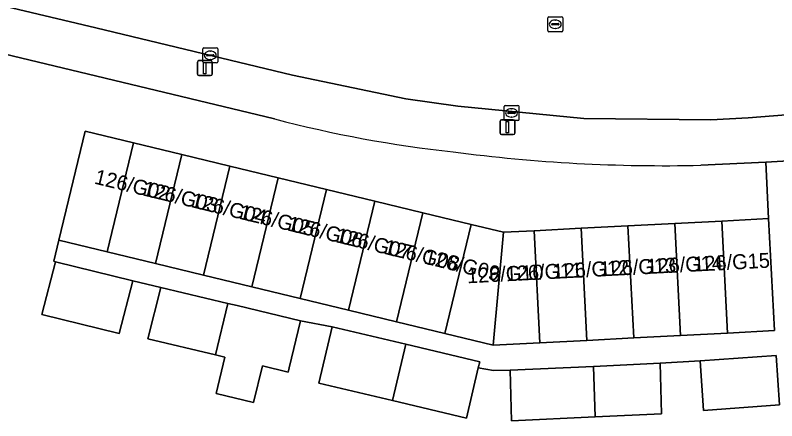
# Model space of a CAD drawing. Extents: x 161084 to 161928, y 385354 to 386522.
# Drawn here: x 161534.8 to 161585.8, y 385783.4 to 385810.5 of the extents above; entities that cross this region are included whole.
import ezdxf

# ---------------------------------------------------------------- set-up
doc = ezdxf.new("R2010")
doc.units = 0
for name, color, linetype in [('IMGEO_Erf', 7, 'Continuous'), ('IMGEO_Kolk', 7, 'Continuous'), ('IMGEO_Lichtmast', 7, 'Continuous'), ('IMGEO_Pand', 7, 'Continuous'), ('IMGEO_Pand_nummerreeks', 7, 'Continuous'), ('IMGEO_Rijbaan_lokaal_open', 7, 'Continuous'), ('IMGEO_Rioolput', 7, 'Continuous'), ('IMGEO_Voetpad_open', 7, 'Continuous')]:
    doc.layers.add(name, color=color, linetype=linetype)

msp = doc.modelspace()

# ---------------------------------------------------------------- linework, layer by layer
at = {"layer": 'IMGEO_Erf'}
for points in [[(161552.134, 385803.608), (161500, 385816.134), (161468.662, 385823.663), (161467.677, 385819.591), (161472.782, 385818.395), (161477.719, 385817.238), (161482.825, 385816.041), (161481.015, 385808.32), (161480.733, 385808.386), (161478.616, 385800.838), (161474.075, 385801.922), (161474.608, 385803.969), (161472.106, 385804.648), (161473.328, 385809.863), (161470.914, 385810.429), (161469.677, 385805.411), (161468.399, 385800.226), (161466.047, 385800.778)], [(161585.945, 385784.489), (161580.853, 385784.124), (161580.616, 385787.43), (161577.937, 385787.278), (161578.031, 385783.903), (161573.59, 385783.695), (161568.006, 385783.433), (161567.911, 385786.808), (161566.784, 385786.792), (161565.773, 385786.975), (161564.974, 385783.606), (161560.04, 385784.776), (161555.106, 385785.946), (161555.999, 385789.712), (161553.871, 385790.121), (161553.122, 385786.96), (161553.057, 385786.688), (161551.325, 385787.098), (161550.726, 385784.648), (161548.237, 385785.257), (161548.813, 385787.693), (161548.194, 385787.84), (161543.664, 385788.912), (161544.535, 385792.332), (161542.645, 385792.795), (161541.725, 385789.276), (161536.551, 385790.545), (161537.471, 385794.064), (161537.363, 385794.09), (161537.706, 385795.508), (161539.469, 385802.798)], [(161539.469, 385802.798), (161542.697, 385802.017), (161545.925, 385801.237), (161549.153, 385800.456), (161552.382, 385799.676), (161555.61, 385798.895), (161558.838, 385798.115), (161562.066, 385797.334), (161565.294, 385796.553), (161567.463, 385796.029), (161569.512, 385796.135), (161572.651, 385796.297), (161575.79, 385796.46), (161578.929, 385796.622), (161582.069, 385796.785), (161585.207, 385796.947), (161585.028, 385800.728), (161580.677, 385800.511)]]:
    msp.add_lwpolyline(points, dxfattribs=at)
for centre, radius, start, end in [((161573.073, 385883.686), 82.77, 255.34612, 263.77284), ((161578.207, 385909.054), 108.571, 262.53138, 271.30341)]:
    msp.add_arc(centre, radius, start, end, dxfattribs=at)
at = {"layer": 'IMGEO_Kolk'}
for p, q in [((161547.332, 385807.434), (161547.332, 385808.286)), ((161547.407, 385808.36), (161548.259, 385808.36)), ((161547.82, 385808.14), (161547.845, 385808.14)), ((161548.333, 385808.286), (161548.333, 385807.434)), ((161547.591, 385807.854), (161547.591, 385807.866)), ((161548.029, 385807.817), (161547.631, 385807.817)), ((161547.634, 385807.903), (161548.032, 385807.903)), ((161547.843, 385807.58), (161547.818, 385807.58)), ((161548.075, 385807.866), (161548.075, 385807.854)), ((161548.259, 385807.36), (161547.407, 385807.36)), ((161567.572, 385804.509), (161568.424, 385804.509)), ((161567.497, 385803.583), (161567.497, 385804.435)), ((161567.756, 385804.003), (161567.756, 385804.015)), ((161567.799, 385804.052), (161568.197, 385804.052)), ((161567.985, 385804.289), (161568.01, 385804.289)), ((161568.24, 385804.015), (161568.24, 385804.003)), ((161568.498, 385804.435), (161568.498, 385803.583)), ((161568.424, 385803.509), (161567.572, 385803.509)), ((161568.194, 385803.966), (161567.796, 385803.966)), ((161568.008, 385803.729), (161567.983, 385803.729))]:
    msp.add_line(p, q, dxfattribs=at)
for points in [[(161547.332, 385807.434), (161547.332, 385808.286)], [(161547.407, 385808.36), (161548.259, 385808.36)], [(161548.333, 385808.286), (161548.333, 385807.434)], [(161548.259, 385807.36), (161547.407, 385807.36)], [(161567.572, 385804.509), (161568.424, 385804.509)], [(161567.497, 385803.583), (161567.497, 385804.435)], [(161568.498, 385804.435), (161568.498, 385803.583)], [(161568.424, 385803.509), (161567.572, 385803.509)]]:
    msp.add_lwpolyline(points, dxfattribs=at)
for centre, radius, start, end in [((161547.409, 385808.284), 0.0765, 91.552, 178.448), ((161547.409, 385808.284), 0.0765, 91.552, 178.448), ((161548.257, 385808.284), 0.0765, 1.552, 88.448), ((161548.257, 385808.284), 0.0765, 1.552, 88.448), ((161547.631, 385807.863), 0.0403, 85.8775, 175.7526), ((161547.628, 385807.853), 0.0366, 178.938, 274.7102), ((161548.032, 385807.86), 0.043, 264.8664, 352.4533), ((161548.036, 385807.865), 0.0386, 1.7309, 96.639), ((161547.409, 385807.436), 0.0765, 181.552, 268.448), ((161547.409, 385807.436), 0.0765, 181.552, 268.448), ((161548.257, 385807.436), 0.0765, 271.552, 358.448), ((161548.257, 385807.436), 0.0765, 271.552, 358.448), ((161567.574, 385804.433), 0.0765, 91.552, 178.448), ((161567.574, 385804.433), 0.0765, 91.552, 178.448), ((161568.422, 385804.433), 0.0765, 1.552, 88.448), ((161568.422, 385804.433), 0.0765, 1.552, 88.448), ((161567.796, 385804.012), 0.0403, 85.8775, 175.7526), ((161567.793, 385804.002), 0.0366, 178.938, 274.7102), ((161568.197, 385804.009), 0.043, 264.8664, 352.4533), ((161568.201, 385804.014), 0.0386, 1.7309, 96.639), ((161567.574, 385803.585), 0.0765, 181.552, 268.448), ((161567.574, 385803.585), 0.0765, 181.552, 268.448), ((161568.422, 385803.585), 0.0765, 271.552, 358.448), ((161568.422, 385803.585), 0.0765, 271.552, 358.448)]:
    msp.add_arc(centre, radius, start, end, dxfattribs=at)
for centre, major_axis, ratio, start_param, end_param in [((161547.819, 385807.86), (-0.387, 0.002), 0.722429, 4.712389, 7.853982), ((161547.844, 385807.86), (-0.39, 0.002), 0.717154, 1.570796, 4.712389), ((161567.984, 385804.009), (-0.387, 0.002), 0.722429, 4.712389, 7.853982), ((161568.009, 385804.009), (-0.39, 0.002), 0.717154, 1.570796, 4.712389)]:
    msp.add_ellipse(centre, major_axis=major_axis, ratio=ratio, start_param=start_param, end_param=end_param, dxfattribs=at)
at = {"layer": 'IMGEO_Lichtmast'}
for p, q in [((161546.969, 385806.608), (161546.969, 385807.408)), ((161546.969, 385807.408), (161546.969, 385806.608)), ((161547.069, 385807.508), (161547.859, 385807.508)), ((161547.859, 385807.508), (161547.069, 385807.508)), ((161547.959, 385807.408), (161547.959, 385806.608)), ((161547.959, 385806.608), (161547.959, 385807.408)), ((161547.859, 385806.508), (161547.069, 385806.508)), ((161547.069, 385806.508), (161547.859, 385806.508)), ((161567.328, 385803.557), (161568.118, 385803.557)), ((161568.118, 385803.557), (161567.328, 385803.557)), ((161567.228, 385802.657), (161567.228, 385803.457)), ((161567.228, 385803.457), (161567.228, 385802.657)), ((161568.218, 385803.457), (161568.218, 385802.657)), ((161568.218, 385802.657), (161568.218, 385803.457)), ((161568.118, 385802.557), (161567.328, 385802.557)), ((161567.328, 385802.557), (161568.118, 385802.557))]:
    msp.add_line(p, q, dxfattribs=at)
for points in [[(161547.389, 385807.383), (161547.539, 385807.383), (161547.539, 385806.633), (161547.389, 385806.633), (161547.389, 385807.383)], [(161567.648, 385803.432), (161567.798, 385803.432), (161567.798, 385802.682), (161567.648, 385802.682), (161567.648, 385803.432)]]:
    msp.add_lwpolyline(points, dxfattribs=at)
for centre, start, end in [((161547.069, 385807.408), 90, 180), ((161547.069, 385807.408), 90, 180), ((161547.859, 385807.408), 0, 90), ((161547.859, 385807.408), 360, 90), ((161547.069, 385806.608), 180, 270), ((161547.069, 385806.608), 180, 270), ((161547.859, 385806.608), 270, 0), ((161547.859, 385806.608), 270, 0), ((161567.328, 385803.457), 90, 180), ((161567.328, 385803.457), 90, 180), ((161568.118, 385803.457), 0, 90), ((161568.118, 385803.457), 360, 90), ((161567.328, 385802.657), 180, 270), ((161567.328, 385802.657), 180, 270), ((161568.118, 385802.657), 270, 0), ((161568.118, 385802.657), 270, 0)]:
    msp.add_arc(centre, 0.1, start, end, dxfattribs=at)
at = {"layer": 'IMGEO_Pand'}
for points in [[(161539.469, 385802.798), (161537.706, 385795.508), (161540.934, 385794.727), (161542.697, 385802.017)], [(161544.162, 385793.947), (161545.925, 385801.237), (161542.697, 385802.017), (161540.934, 385794.727)], [(161547.391, 385793.166), (161549.153, 385800.456), (161545.925, 385801.237), (161544.162, 385793.947)], [(161550.619, 385792.386), (161552.382, 385799.676), (161549.153, 385800.456), (161547.391, 385793.166)], [(161553.847, 385791.605), (161555.61, 385798.895), (161552.382, 385799.676), (161550.619, 385792.386)], [(161557.075, 385790.825), (161558.838, 385798.115), (161555.61, 385798.895), (161553.847, 385791.605)], [(161560.304, 385790.044), (161562.066, 385797.334), (161558.838, 385798.115), (161557.075, 385790.825)], [(161563.532, 385789.264), (161565.294, 385796.553), (161562.066, 385797.334), (161560.304, 385790.044)], [(161585.595, 385789.457), (161585.207, 385796.947), (161582.069, 385796.785), (161582.456, 385789.295)], [(161566.76, 385788.483), (161567.463, 385796.029), (161565.294, 385796.553), (161563.532, 385789.264)], [(161576.178, 385788.97), (161575.79, 385796.46), (161572.651, 385796.297), (161573.038, 385788.808)], [(161579.317, 385789.132), (161578.929, 385796.622), (161575.79, 385796.46), (161576.178, 385788.97)], [(161582.456, 385789.295), (161582.069, 385796.785), (161578.929, 385796.622), (161579.317, 385789.132)], [(161569.899, 385788.645), (161569.512, 385796.135), (161567.463, 385796.029), (161566.76, 385788.483)], [(161573.038, 385788.808), (161572.651, 385796.297), (161569.512, 385796.135), (161569.899, 385788.645)], [(161542.645, 385792.795), (161537.471, 385794.064), (161536.551, 385790.545), (161541.725, 385789.276)], [(161549.007, 385791.272), (161544.535, 385792.332), (161543.664, 385788.912), (161548.194, 385787.84)], [(161553.871, 385790.121), (161549.627, 385791.126), (161549.007, 385791.272), (161548.194, 385787.84), (161548.813, 385787.693), (161548.237, 385785.257), (161550.726, 385784.648), (161551.325, 385787.098), (161553.057, 385786.688), (161553.122, 385786.96)], [(161560.933, 385788.542), (161555.999, 385789.712), (161555.106, 385785.946), (161560.04, 385784.776)], [(161565.773, 385786.975), (161565.867, 385787.372), (161560.933, 385788.542), (161560.04, 385784.776), (161564.974, 385783.606)], [(161580.616, 385787.43), (161580.853, 385784.124), (161585.945, 385784.489), (161585.708, 385787.795)], [(161577.937, 385787.278), (161573.496, 385787.07), (161573.59, 385783.695), (161578.031, 385783.903)], [(161573.496, 385787.07), (161567.911, 385786.808), (161568.006, 385783.433), (161573.59, 385783.695)]]:
    msp.add_lwpolyline(points, close=True, dxfattribs=at)
at = {"layer": 'IMGEO_Rijbaan_lokaal_open'}
msp.add_lwpolyline([(161322.316, 385868.902), (161318.268, 385869.886), (161310.394, 385871.792), (161308.736, 385864.946), (161339.719, 385857.509), (161351.902, 385854.625), (161361.37, 385852.342), (161406.44, 385841.585), (161439.496, 385833.681), (161487.09, 385822.28), (161490.645, 385821.437), (161540.178, 385809.69), (161553.334, 385806.533), (161560.913, 385804.952), (161564.397, 385804.459), (161572.843, 385803.627), (161581.329, 385803.552), (161583.838, 385803.676), (161586.385, 385803.89), (161616.338, 385805.286)], dxfattribs=at)
at = {"layer": 'IMGEO_Rioolput'}
for p, q in [((161570.426, 385809.509), (161570.426, 385810.361)), ((161570.501, 385810.435), (161571.353, 385810.435)), ((161570.914, 385810.215), (161570.939, 385810.215)), ((161571.427, 385810.361), (161571.427, 385809.509)), ((161570.685, 385809.929), (161570.685, 385809.941)), ((161571.123, 385809.892), (161570.725, 385809.892)), ((161570.728, 385809.978), (161571.126, 385809.978)), ((161570.937, 385809.655), (161570.912, 385809.655)), ((161571.169, 385809.941), (161571.169, 385809.929)), ((161571.353, 385809.435), (161570.501, 385809.435))]:
    msp.add_line(p, q, dxfattribs=at)
for points in [[(161570.426, 385809.509), (161570.426, 385810.361)], [(161570.501, 385810.435), (161571.353, 385810.435)], [(161571.427, 385810.361), (161571.427, 385809.509)], [(161571.353, 385809.435), (161570.501, 385809.435)]]:
    msp.add_lwpolyline(points, dxfattribs=at)
for centre, radius, start, end in [((161570.503, 385810.359), 0.0765, 91.552, 178.448), ((161570.503, 385810.359), 0.0765, 91.552, 178.448), ((161571.351, 385810.359), 0.0765, 1.552, 88.448), ((161571.351, 385810.359), 0.0765, 1.552, 88.448), ((161570.725, 385809.938), 0.0403, 85.8775, 175.7526), ((161570.722, 385809.928), 0.0366, 178.938, 274.7102), ((161571.126, 385809.935), 0.043, 264.8664, 352.4533), ((161571.13, 385809.94), 0.0386, 1.7309, 96.639), ((161570.503, 385809.511), 0.0765, 181.552, 268.448), ((161570.503, 385809.511), 0.0765, 181.552, 268.448), ((161571.351, 385809.511), 0.0765, 271.552, 358.448), ((161571.351, 385809.511), 0.0765, 271.552, 358.448)]:
    msp.add_arc(centre, radius, start, end, dxfattribs=at)
for centre, major_axis, ratio, start_param, end_param in [((161570.913, 385809.935), (-0.387, 0.002), 0.722429, 4.712389, 7.853982), ((161570.938, 385809.935), (-0.39, 0.002), 0.717154, 1.570796, 4.712389)]:
    msp.add_ellipse(centre, major_axis=major_axis, ratio=ratio, start_param=start_param, end_param=end_param, dxfattribs=at)
at = {"layer": 'IMGEO_Voetpad_open'}
for points in [[(161353.49, 385851.125), (161378.321, 385845.368), (161386.576, 385843.385), (161388.04, 385843.033), (161438.833, 385830.83), (161466.809, 385824.108), (161468.662, 385823.663), (161500, 385816.134), (161552.134, 385803.608)], [(161616.338, 385805.286), (161586.385, 385803.89), (161583.838, 385803.676), (161581.329, 385803.552), (161572.843, 385803.627), (161564.397, 385804.459), (161560.913, 385804.952), (161553.334, 385806.533), (161540.178, 385809.69), (161490.645, 385821.437), (161487.09, 385822.28), (161439.496, 385833.681), (161406.44, 385841.585)], [(161580.677, 385800.511), (161585.028, 385800.728), (161586.527, 385800.803), (161606.104, 385801.779), (161606.247, 385801.783), (161613.28, 385802.014), (161616.433, 385802.161)], [(161586.527, 385800.803), (161585.028, 385800.728), (161585.207, 385796.947), (161585.595, 385789.457), (161582.456, 385789.295), (161579.317, 385789.132), (161576.178, 385788.97), (161573.038, 385788.808), (161569.899, 385788.645), (161566.76, 385788.483), (161563.532, 385789.264), (161560.304, 385790.044), (161557.075, 385790.825), (161553.847, 385791.605), (161550.619, 385792.386), (161547.391, 385793.166), (161544.162, 385793.947), (161540.934, 385794.727), (161537.706, 385795.508), (161537.363, 385794.09), (161537.471, 385794.064), (161542.645, 385792.795), (161544.535, 385792.332), (161549.007, 385791.272), (161549.627, 385791.126), (161553.871, 385790.121), (161555.999, 385789.712), (161560.933, 385788.542), (161565.867, 385787.372), (161565.773, 385786.975), (161566.784, 385786.792), (161567.911, 385786.808), (161573.496, 385787.07), (161577.937, 385787.278), (161580.616, 385787.43), (161585.708, 385787.795), (161585.945, 385784.489)]]:
    msp.add_lwpolyline(points, dxfattribs=at)
for centre, radius, start, end in [((161573.073, 385883.686), 82.77, 255.34612, 263.77284), ((161578.207, 385909.054), 108.571, 262.53138, 271.30341)]:
    msp.add_arc(centre, radius, start, end, dxfattribs=at)

# ---------------------------------------------------------------- texts
at = {"layer": 'IMGEO_Pand_nummerreeks'}
for s, rotation, p in [('126/G02', 346.4067, (161540.02, 385799.29)), ('126/G03', 346.4067, (161543.249, 385798.51)), ('126/G04', 346.4067, (161546.477, 385797.729)), ('126/G05', 346.4067, (161549.705, 385796.948)), ('126/G06', 346.4067, (161552.933, 385796.168)), ('126/G07', 346.4067, (161556.161, 385795.387)), ('126/G08', 346.4067, (161559.39, 385794.607)), ('126/G09', 346.4067, (161562.088, 385793.954)), ('126/G13', 2.9616, (161573.913, 385793.078)), ('126/G14', 2.9616, (161577.052, 385793.241)), ('126/G15', 2.9616, (161580.191, 385793.403)), ('126/G10', 2.9616, (161565.041, 385792.619)), ('126/G11', 2.9616, (161567.635, 385792.753)), ('126/G12', 2.9616, (161570.774, 385792.916))]:
    msp.add_text(s, height=1, rotation=rotation, dxfattribs=at).set_placement(p)

doc.saveas('drawing.dxf')
